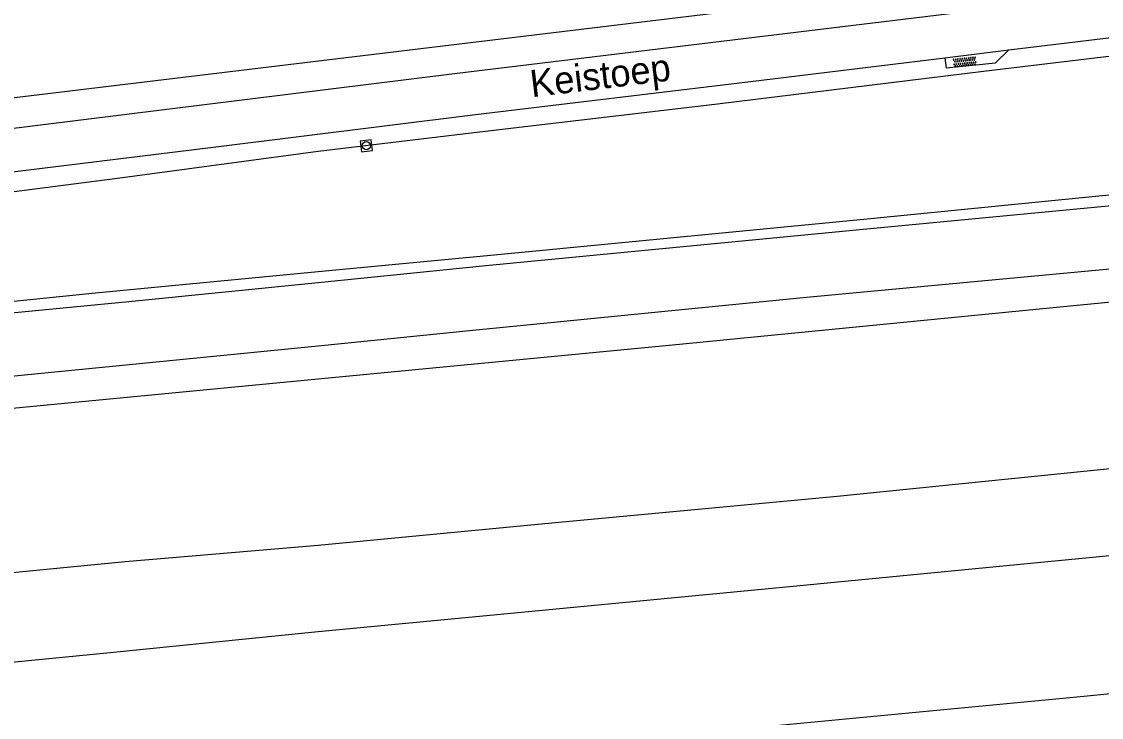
# Model space of a CAD drawing. Extents: x 126000 to 131009, y 393000 to 395500.
# Drawn here: x 129972.7 to 130072.2, y 394560.9 to 394625.1 of the extents above; entities that cross this region are included whole.
import ezdxf

# ---------------------------------------------------------------- set-up
doc = ezdxf.new("R2010")
doc.units = 0
for name, color, linetype in [('gg-afsc-draadraster', 7, 'Continuous'), ('gg-anno-openbare ruimte label', 7, 'Continuous'), ('gg-knt-BGT kruinlijn', 7, 'Continuous'), ('gg-knt-verharding', 7, 'Continuous'), ('gt-symb-overige verharding', 7, 'Continuous'), ('gt-symb-rioolschacht', 7, 'Continuous'), ('gx-grn-maaiveld', 7, 'Continuous')]:
    doc.layers.add(name, color=color, linetype=linetype)

# ---------------------------------------------------------------- blocks, each defined once
blk = doc.blocks.new('gt0-OVH')
at = {"layer": 'gt-symb-overige verharding'}
for points in [[(-0.972, 0.298), (-0.967, 0.308), (-0.965, 0.319), (-0.966, 0.33), (-0.971, 0.34), (-0.978, 0.348), (-0.988, 0.353), (-0.999, 0.355), (-1.01, 0.354), (-1.02, 0.349), (-1.028, 0.342), (-1.033, 0.332), (-1.035, 0.321), (-1.034, 0.31), (-1.029, 0.3), (-1.022, 0.292), (-1.012, 0.287), (-1.001, 0.285), (-0.99, 0.286), (-0.98, 0.291)], [(-0.872, 0.106), (-0.867, 0.116), (-0.865, 0.126), (-0.866, 0.137), (-0.871, 0.147), (-0.878, 0.156), (-0.888, 0.161), (-0.899, 0.163), (-0.91, 0.162), (-0.92, 0.157), (-0.928, 0.15), (-0.933, 0.14), (-0.935, 0.129), (-0.934, 0.118), (-0.929, 0.108), (-0.922, 0.1), (-0.912, 0.095), (-0.901, 0.092), (-0.89, 0.094), (-0.88, 0.098)], [(-0.772, 0.298), (-0.767, 0.308), (-0.765, 0.319), (-0.766, 0.33), (-0.771, 0.34), (-0.778, 0.348), (-0.788, 0.353), (-0.799, 0.355), (-0.81, 0.354), (-0.82, 0.349), (-0.828, 0.342), (-0.833, 0.332), (-0.835, 0.321), (-0.834, 0.31), (-0.829, 0.3), (-0.822, 0.292), (-0.812, 0.287), (-0.801, 0.285), (-0.79, 0.286), (-0.78, 0.291)], [(-0.672, 0.106), (-0.667, 0.116), (-0.665, 0.126), (-0.666, 0.137), (-0.671, 0.147), (-0.678, 0.156), (-0.688, 0.161), (-0.699, 0.163), (-0.71, 0.162), (-0.72, 0.157), (-0.728, 0.15), (-0.733, 0.14), (-0.735, 0.129), (-0.734, 0.118), (-0.729, 0.108), (-0.722, 0.1), (-0.712, 0.095), (-0.701, 0.092), (-0.69, 0.094), (-0.68, 0.098)], [(-0.572, 0.298), (-0.567, 0.308), (-0.565, 0.319), (-0.566, 0.33), (-0.571, 0.34), (-0.578, 0.348), (-0.588, 0.353), (-0.599, 0.355), (-0.61, 0.354), (-0.62, 0.349), (-0.628, 0.342), (-0.633, 0.332), (-0.635, 0.321), (-0.634, 0.31), (-0.629, 0.3), (-0.622, 0.292), (-0.612, 0.287), (-0.601, 0.285), (-0.59, 0.286), (-0.58, 0.291)], [(-0.472, 0.106), (-0.467, 0.116), (-0.465, 0.126), (-0.466, 0.137), (-0.471, 0.147), (-0.478, 0.156), (-0.488, 0.161), (-0.499, 0.163), (-0.51, 0.162), (-0.52, 0.157), (-0.528, 0.15), (-0.533, 0.14), (-0.535, 0.129), (-0.534, 0.118), (-0.529, 0.108), (-0.522, 0.1), (-0.512, 0.095), (-0.501, 0.092), (-0.49, 0.094), (-0.48, 0.098)], [(-0.372, 0.298), (-0.367, 0.308), (-0.365, 0.319), (-0.366, 0.33), (-0.371, 0.34), (-0.378, 0.348), (-0.388, 0.353), (-0.399, 0.355), (-0.41, 0.354), (-0.42, 0.349), (-0.428, 0.342), (-0.433, 0.332), (-0.435, 0.321), (-0.434, 0.31), (-0.429, 0.3), (-0.422, 0.292), (-0.412, 0.287), (-0.401, 0.285), (-0.39, 0.286), (-0.38, 0.291)], [(-0.272, 0.106), (-0.267, 0.116), (-0.265, 0.126), (-0.266, 0.137), (-0.271, 0.147), (-0.278, 0.156), (-0.288, 0.161), (-0.299, 0.163), (-0.31, 0.162), (-0.32, 0.157), (-0.328, 0.15), (-0.333, 0.14), (-0.335, 0.129), (-0.334, 0.118), (-0.329, 0.108), (-0.322, 0.1), (-0.312, 0.095), (-0.301, 0.092), (-0.29, 0.094), (-0.28, 0.098)], [(-0.172, 0.298), (-0.167, 0.308), (-0.165, 0.319), (-0.166, 0.33), (-0.171, 0.34), (-0.178, 0.348), (-0.188, 0.353), (-0.199, 0.355), (-0.21, 0.354), (-0.22, 0.349), (-0.228, 0.342), (-0.233, 0.332), (-0.235, 0.321), (-0.234, 0.31), (-0.229, 0.3), (-0.222, 0.292), (-0.212, 0.287), (-0.201, 0.285), (-0.19, 0.286), (-0.18, 0.291)], [(-0.072, 0.106), (-0.067, 0.116), (-0.065, 0.126), (-0.066, 0.137), (-0.071, 0.147), (-0.078, 0.156), (-0.088, 0.161), (-0.099, 0.163), (-0.11, 0.162), (-0.12, 0.157), (-0.128, 0.15), (-0.133, 0.14), (-0.135, 0.129), (-0.134, 0.118), (-0.129, 0.108), (-0.122, 0.1), (-0.112, 0.095), (-0.101, 0.092), (-0.09, 0.094), (-0.08, 0.098)], [(0.028, 0.298), (0.033, 0.308), (0.035, 0.319), (0.034, 0.33), (0.029, 0.34), (0.022, 0.348), (0.012, 0.353), (0.001, 0.355), (-0.01, 0.354), (-0.02, 0.349), (-0.028, 0.342), (-0.033, 0.332), (-0.035, 0.321), (-0.034, 0.31), (-0.029, 0.3), (-0.022, 0.292), (-0.012, 0.287), (-0.001, 0.285), (0.01, 0.286), (0.02, 0.291)], [(0.128, 0.106), (0.133, 0.116), (0.135, 0.126), (0.134, 0.137), (0.129, 0.147), (0.122, 0.156), (0.112, 0.161), (0.101, 0.163), (0.09, 0.162), (0.08, 0.157), (0.072, 0.15), (0.067, 0.14), (0.065, 0.129), (0.066, 0.118), (0.071, 0.108), (0.078, 0.1), (0.088, 0.095), (0.099, 0.092), (0.11, 0.094), (0.12, 0.098)], [(0.228, 0.298), (0.233, 0.308), (0.235, 0.319), (0.234, 0.33), (0.229, 0.34), (0.222, 0.348), (0.212, 0.353), (0.201, 0.355), (0.19, 0.354), (0.18, 0.349), (0.172, 0.342), (0.167, 0.332), (0.165, 0.321), (0.166, 0.31), (0.171, 0.3), (0.178, 0.292), (0.188, 0.287), (0.199, 0.285), (0.21, 0.286), (0.22, 0.291)], [(0.328, 0.106), (0.333, 0.116), (0.335, 0.126), (0.334, 0.137), (0.329, 0.147), (0.322, 0.156), (0.312, 0.161), (0.301, 0.163), (0.29, 0.162), (0.28, 0.157), (0.272, 0.15), (0.267, 0.14), (0.265, 0.129), (0.266, 0.118), (0.271, 0.108), (0.278, 0.1), (0.288, 0.095), (0.299, 0.092), (0.31, 0.094), (0.32, 0.098)], [(0.428, 0.298), (0.433, 0.308), (0.435, 0.319), (0.434, 0.33), (0.429, 0.34), (0.422, 0.348), (0.412, 0.353), (0.401, 0.355), (0.39, 0.354), (0.38, 0.349), (0.372, 0.342), (0.367, 0.332), (0.365, 0.321), (0.366, 0.31), (0.371, 0.3), (0.378, 0.292), (0.388, 0.287), (0.399, 0.285), (0.41, 0.286), (0.42, 0.291)], [(0.528, 0.106), (0.533, 0.116), (0.535, 0.126), (0.534, 0.137), (0.529, 0.147), (0.522, 0.156), (0.512, 0.161), (0.501, 0.163), (0.49, 0.162), (0.48, 0.157), (0.472, 0.15), (0.467, 0.14), (0.465, 0.129), (0.466, 0.118), (0.471, 0.108), (0.478, 0.1), (0.488, 0.095), (0.499, 0.092), (0.51, 0.094), (0.52, 0.098)], [(0.628, 0.298), (0.633, 0.308), (0.635, 0.319), (0.634, 0.33), (0.629, 0.34), (0.622, 0.348), (0.612, 0.353), (0.601, 0.355), (0.59, 0.354), (0.58, 0.349), (0.572, 0.342), (0.567, 0.332), (0.565, 0.321), (0.566, 0.31), (0.571, 0.3), (0.578, 0.292), (0.588, 0.287), (0.599, 0.285), (0.61, 0.286), (0.62, 0.291)], [(0.728, 0.106), (0.733, 0.116), (0.735, 0.126), (0.734, 0.137), (0.729, 0.147), (0.722, 0.156), (0.712, 0.161), (0.701, 0.163), (0.69, 0.162), (0.68, 0.157), (0.672, 0.15), (0.667, 0.14), (0.665, 0.129), (0.666, 0.118), (0.671, 0.108), (0.678, 0.1), (0.688, 0.095), (0.699, 0.092), (0.71, 0.094), (0.72, 0.098)], [(0.828, 0.298), (0.833, 0.308), (0.835, 0.319), (0.834, 0.33), (0.829, 0.34), (0.822, 0.348), (0.812, 0.353), (0.801, 0.355), (0.79, 0.354), (0.78, 0.349), (0.772, 0.342), (0.767, 0.332), (0.765, 0.321), (0.766, 0.31), (0.771, 0.3), (0.778, 0.292), (0.788, 0.287), (0.799, 0.285), (0.81, 0.286), (0.82, 0.291)], [(0.928, 0.106), (0.933, 0.116), (0.935, 0.126), (0.934, 0.137), (0.929, 0.147), (0.922, 0.156), (0.912, 0.161), (0.901, 0.163), (0.89, 0.162), (0.88, 0.157), (0.872, 0.15), (0.867, 0.14), (0.865, 0.129), (0.866, 0.118), (0.871, 0.108), (0.878, 0.1), (0.888, 0.095), (0.899, 0.092), (0.91, 0.094), (0.92, 0.098)], [(1.028, 0.298), (1.033, 0.308), (1.035, 0.319), (1.034, 0.33), (1.029, 0.34), (1.022, 0.348), (1.012, 0.353), (1.001, 0.355), (0.99, 0.354), (0.98, 0.349), (0.972, 0.342), (0.967, 0.332), (0.965, 0.321), (0.966, 0.31), (0.971, 0.3), (0.978, 0.292), (0.988, 0.287), (0.999, 0.285), (1.01, 0.286), (1.02, 0.291)], [(-0.972, -0.142), (-0.967, -0.132), (-0.965, -0.121), (-0.966, -0.11), (-0.971, -0.1), (-0.978, -0.092), (-0.988, -0.087), (-0.999, -0.085), (-1.01, -0.086), (-1.02, -0.091), (-1.028, -0.098), (-1.033, -0.108), (-1.035, -0.119), (-1.034, -0.13), (-1.029, -0.14), (-1.022, -0.148), (-1.012, -0.153), (-1.001, -0.155), (-0.99, -0.154), (-0.98, -0.149)], [(-0.872, -0.334), (-0.867, -0.324), (-0.865, -0.314), (-0.866, -0.303), (-0.871, -0.293), (-0.878, -0.284), (-0.888, -0.279), (-0.899, -0.277), (-0.91, -0.278), (-0.92, -0.283), (-0.928, -0.29), (-0.933, -0.3), (-0.935, -0.311), (-0.934, -0.322), (-0.929, -0.332), (-0.922, -0.34), (-0.912, -0.345), (-0.901, -0.348), (-0.89, -0.346), (-0.88, -0.342)], [(-0.772, -0.142), (-0.767, -0.132), (-0.765, -0.121), (-0.766, -0.11), (-0.771, -0.1), (-0.778, -0.092), (-0.788, -0.087), (-0.799, -0.085), (-0.81, -0.086), (-0.82, -0.091), (-0.828, -0.098), (-0.833, -0.108), (-0.835, -0.119), (-0.834, -0.13), (-0.829, -0.14), (-0.822, -0.148), (-0.812, -0.153), (-0.801, -0.155), (-0.79, -0.154), (-0.78, -0.149)], [(-0.672, -0.334), (-0.667, -0.324), (-0.665, -0.314), (-0.666, -0.303), (-0.671, -0.293), (-0.678, -0.284), (-0.688, -0.279), (-0.699, -0.277), (-0.71, -0.278), (-0.72, -0.283), (-0.728, -0.29), (-0.733, -0.3), (-0.735, -0.311), (-0.734, -0.322), (-0.729, -0.332), (-0.722, -0.34), (-0.712, -0.345), (-0.701, -0.348), (-0.69, -0.346), (-0.68, -0.342)], [(-0.572, -0.142), (-0.567, -0.132), (-0.565, -0.121), (-0.566, -0.11), (-0.571, -0.1), (-0.578, -0.092), (-0.588, -0.087), (-0.599, -0.085), (-0.61, -0.086), (-0.62, -0.091), (-0.628, -0.098), (-0.633, -0.108), (-0.635, -0.119), (-0.634, -0.13), (-0.629, -0.14), (-0.622, -0.148), (-0.612, -0.153), (-0.601, -0.155), (-0.59, -0.154), (-0.58, -0.149)], [(-0.472, -0.334), (-0.467, -0.324), (-0.465, -0.314), (-0.466, -0.303), (-0.471, -0.293), (-0.478, -0.284), (-0.488, -0.279), (-0.499, -0.277), (-0.51, -0.278), (-0.52, -0.283), (-0.528, -0.29), (-0.533, -0.3), (-0.535, -0.311), (-0.534, -0.322), (-0.529, -0.332), (-0.522, -0.34), (-0.512, -0.345), (-0.501, -0.348), (-0.49, -0.346), (-0.48, -0.342)], [(-0.372, -0.142), (-0.367, -0.132), (-0.365, -0.121), (-0.366, -0.11), (-0.371, -0.1), (-0.378, -0.092), (-0.388, -0.087), (-0.399, -0.085), (-0.41, -0.086), (-0.42, -0.091), (-0.428, -0.098), (-0.433, -0.108), (-0.435, -0.119), (-0.434, -0.13), (-0.429, -0.14), (-0.422, -0.148), (-0.412, -0.153), (-0.401, -0.155), (-0.39, -0.154), (-0.38, -0.149)], [(-0.272, -0.334), (-0.267, -0.324), (-0.265, -0.314), (-0.266, -0.303), (-0.271, -0.293), (-0.278, -0.284), (-0.288, -0.279), (-0.299, -0.277), (-0.31, -0.278), (-0.32, -0.283), (-0.328, -0.29), (-0.333, -0.3), (-0.335, -0.311), (-0.334, -0.322), (-0.329, -0.332), (-0.322, -0.34), (-0.312, -0.345), (-0.301, -0.348), (-0.29, -0.346), (-0.28, -0.342)], [(-0.172, -0.142), (-0.167, -0.132), (-0.165, -0.121), (-0.166, -0.11), (-0.171, -0.1), (-0.178, -0.092), (-0.188, -0.087), (-0.199, -0.085), (-0.21, -0.086), (-0.22, -0.091), (-0.228, -0.098), (-0.233, -0.108), (-0.235, -0.119), (-0.234, -0.13), (-0.229, -0.14), (-0.222, -0.148), (-0.212, -0.153), (-0.201, -0.155), (-0.19, -0.154), (-0.18, -0.149)], [(-0.072, -0.334), (-0.067, -0.324), (-0.065, -0.314), (-0.066, -0.303), (-0.071, -0.293), (-0.078, -0.284), (-0.088, -0.279), (-0.099, -0.277), (-0.11, -0.278), (-0.12, -0.283), (-0.128, -0.29), (-0.133, -0.3), (-0.135, -0.311), (-0.134, -0.322), (-0.129, -0.332), (-0.122, -0.34), (-0.112, -0.345), (-0.101, -0.348), (-0.09, -0.346), (-0.08, -0.342)], [(0.028, -0.142), (0.033, -0.132), (0.035, -0.121), (0.034, -0.11), (0.029, -0.1), (0.022, -0.092), (0.012, -0.087), (0.001, -0.085), (-0.01, -0.086), (-0.02, -0.091), (-0.028, -0.098), (-0.033, -0.108), (-0.035, -0.119), (-0.034, -0.13), (-0.029, -0.14), (-0.022, -0.148), (-0.012, -0.153), (-0.001, -0.155), (0.01, -0.154), (0.02, -0.149)], [(0.128, -0.334), (0.133, -0.324), (0.135, -0.314), (0.134, -0.303), (0.129, -0.293), (0.122, -0.284), (0.112, -0.279), (0.101, -0.277), (0.09, -0.278), (0.08, -0.283), (0.072, -0.29), (0.067, -0.3), (0.065, -0.311), (0.066, -0.322), (0.071, -0.332), (0.078, -0.34), (0.088, -0.345), (0.099, -0.348), (0.11, -0.346), (0.12, -0.342)], [(0.228, -0.142), (0.233, -0.132), (0.235, -0.121), (0.234, -0.11), (0.229, -0.1), (0.222, -0.092), (0.212, -0.087), (0.201, -0.085), (0.19, -0.086), (0.18, -0.091), (0.172, -0.098), (0.167, -0.108), (0.165, -0.119), (0.166, -0.13), (0.171, -0.14), (0.178, -0.148), (0.188, -0.153), (0.199, -0.155), (0.21, -0.154), (0.22, -0.149)], [(0.328, -0.334), (0.333, -0.324), (0.335, -0.314), (0.334, -0.303), (0.329, -0.293), (0.322, -0.284), (0.312, -0.279), (0.301, -0.277), (0.29, -0.278), (0.28, -0.283), (0.272, -0.29), (0.267, -0.3), (0.265, -0.311), (0.266, -0.322), (0.271, -0.332), (0.278, -0.34), (0.288, -0.345), (0.299, -0.348), (0.31, -0.346), (0.32, -0.342)], [(0.428, -0.142), (0.433, -0.132), (0.435, -0.121), (0.434, -0.11), (0.429, -0.1), (0.422, -0.092), (0.412, -0.087), (0.401, -0.085), (0.39, -0.086), (0.38, -0.091), (0.372, -0.098), (0.367, -0.108), (0.365, -0.119), (0.366, -0.13), (0.371, -0.14), (0.378, -0.148), (0.388, -0.153), (0.399, -0.155), (0.41, -0.154), (0.42, -0.149)], [(0.528, -0.334), (0.533, -0.324), (0.535, -0.314), (0.534, -0.303), (0.529, -0.293), (0.522, -0.284), (0.512, -0.279), (0.501, -0.277), (0.49, -0.278), (0.48, -0.283), (0.472, -0.29), (0.467, -0.3), (0.465, -0.311), (0.466, -0.322), (0.471, -0.332), (0.478, -0.34), (0.488, -0.345), (0.499, -0.348), (0.51, -0.346), (0.52, -0.342)], [(0.628, -0.142), (0.633, -0.132), (0.635, -0.121), (0.634, -0.11), (0.629, -0.1), (0.622, -0.092), (0.612, -0.087), (0.601, -0.085), (0.59, -0.086), (0.58, -0.091), (0.572, -0.098), (0.567, -0.108), (0.565, -0.119), (0.566, -0.13), (0.571, -0.14), (0.578, -0.148), (0.588, -0.153), (0.599, -0.155), (0.61, -0.154), (0.62, -0.149)], [(0.728, -0.334), (0.733, -0.324), (0.735, -0.314), (0.734, -0.303), (0.729, -0.293), (0.722, -0.284), (0.712, -0.279), (0.701, -0.277), (0.69, -0.278), (0.68, -0.283), (0.672, -0.29), (0.667, -0.3), (0.665, -0.311), (0.666, -0.322), (0.671, -0.332), (0.678, -0.34), (0.688, -0.345), (0.699, -0.348), (0.71, -0.346), (0.72, -0.342)], [(0.828, -0.142), (0.833, -0.132), (0.835, -0.121), (0.834, -0.11), (0.829, -0.1), (0.822, -0.092), (0.812, -0.087), (0.801, -0.085), (0.79, -0.086), (0.78, -0.091), (0.772, -0.098), (0.767, -0.108), (0.765, -0.119), (0.766, -0.13), (0.771, -0.14), (0.778, -0.148), (0.788, -0.153), (0.799, -0.155), (0.81, -0.154), (0.82, -0.149)], [(0.928, -0.334), (0.933, -0.324), (0.935, -0.314), (0.934, -0.303), (0.929, -0.293), (0.922, -0.284), (0.912, -0.279), (0.901, -0.277), (0.89, -0.278), (0.88, -0.283), (0.872, -0.29), (0.867, -0.3), (0.865, -0.311), (0.866, -0.322), (0.871, -0.332), (0.878, -0.34), (0.888, -0.345), (0.899, -0.348), (0.91, -0.346), (0.92, -0.342)], [(1.028, -0.142), (1.033, -0.132), (1.035, -0.121), (1.034, -0.11), (1.029, -0.1), (1.022, -0.092), (1.012, -0.087), (1.001, -0.085), (0.99, -0.086), (0.98, -0.091), (0.972, -0.098), (0.967, -0.108), (0.965, -0.119), (0.966, -0.13), (0.971, -0.14), (0.978, -0.148), (0.988, -0.153), (0.999, -0.155), (1.01, -0.154), (1.02, -0.149)]]:
    blk.add_lwpolyline(points, close=True, dxfattribs=at)
blk = doc.blocks.new('gt0-RS')
at = {"layer": 'gt-symb-rioolschacht'}
blk.add_lwpolyline([(-0.5, -0.5), (0.5, -0.5), (0.5, 0.5), (-0.5, 0.5)], close=True, dxfattribs=at)
blk.add_circle((0, 0), 0.375, dxfattribs=at)

msp = doc.modelspace()

# ---------------------------------------------------------------- linework, layer by layer
at = {"layer": 'gg-afsc-draadraster'}
msp.add_lwpolyline([(130062.585, 394629.247), (130059.394, 394628.604), (129969.944, 394617.787)], dxfattribs=at)
at = {"layer": 'gg-knt-BGT kruinlijn'}
for p, q in [((130087.766, 394610.55), (130050.928, 394606.895)), ((130050.881, 394605.998), (130085.154, 394609.242)), ((130050.928, 394606.895), (130016.884, 394603.594)), ((130015.442, 394602.571), (130050.881, 394605.998)), ((130016.884, 394603.594), (130000, 394601.985)), ((130000, 394601.023), (130015.442, 394602.571)), ((130000, 394601.985), (129979.483, 394600.03)), ((129982.554, 394599.274), (130000, 394601.023)), ((129979.483, 394600.03), (129942.246, 394596.292)), ((129947.976, 394595.95), (129982.554, 394599.274))]:
    msp.add_line(p, q, dxfattribs=at)
at = {"layer": 'gg-knt-verharding'}
for p, q in [((130012.581, 394620.282), (130061.017, 394626.172)), ((130057.766, 394621.739), (130063.666, 394622.457)), ((130039.6, 394619.53), (130057.766, 394621.739))]:
    msp.add_line(p, q, dxfattribs=at)
for points in [[(130063.666, 394622.457), (130076.138, 394623.974), (130076.154, 394623.976)], [(130057.766, 394621.739), (130057.878, 394620.82), (130062.435, 394621.267), (130063.666, 394622.457)], [(129802.568, 394595.651), (129811.216, 394596.58), (129835.618, 394599.116), (129858.215, 394601.55), (129883.752, 394604.441), (129912.654, 394607.965), (129937.113, 394610.937), (129962.728, 394614.098), (130012.581, 394620.282)], [(129802.986, 394591.653), (129819.099, 394593.341), (129843.077, 394595.916), (129866.379, 394598.429), (129890.951, 394601.299), (129941.008, 394607.397), (129965.775, 394610.49), (129990.32, 394613.504), (130014.502, 394616.492), (130039.6, 394619.53)]]:
    msp.add_lwpolyline(points, dxfattribs=at)
at = {"layer": 'gx-grn-maaiveld'}
for points in [[(130000, 394613.111), (130014.093, 394614.825), (130036.803, 394617.504), (130061.315, 394620.492), (130079.541, 394622.686)], [(130241.456, 394618.621), (130220.227, 394616.622), (130189.832, 394613.781), (130143.386, 394609.054), (130111.604, 394605.912), (130078.561, 394602.77), (130045.016, 394599.619), (130013.957, 394596.556), (130000, 394595.157), (129981.673, 394593.321), (129951.116, 394590.328), (129920.726, 394587.568), (129890.727, 394585.32)], [(129862.847, 394578.943), (129884.571, 394581.048), (129908.726, 394583.4), (129932.62, 394585.638), (129956.429, 394587.964), (129980.474, 394590.271), (130000, 394592.12), (130032.354, 394595.224), (130068.05, 394598.741), (130097.143, 394601.563), (130129.221, 394604.786), (130156.224, 394607.469), (130188.467, 394610.655), (130214.342, 394613.218), (130242.307, 394615.961)], [(129861.042, 394595.85), (129887.569, 394598.844), (129917.119, 394602.414), (129948.601, 394606.383), (129981.514, 394610.635), (130000, 394613.111)], [(129864.445, 394563.961), (129886.612, 394566.045), (129910.952, 394568.363), (129934.436, 394570.646), (129958.561, 394572.976), (129982.217, 394575.286), (130000, 394576.779), (130021.545, 394578.848), (130047.836, 394581.309), (130077.552, 394584.312), (130100.901, 394586.617), (130126.844, 394589.208), (130151.852, 394591.742), (130177.986, 394594.34), (130207.768, 394597.274), (130239.533, 394600.365), (130243.151, 394600.647)], [(129865.31, 394555.855), (129886.19, 394557.853), (129910.034, 394560.069), (129933.68, 394562.389), (129956.965, 394564.55), (129980.823, 394566.909), (130000, 394568.834), (130016.812, 394570.427), (130044.103, 394573.043), (130072.01, 394575.762), (130083.658, 394576.903), (130097.647, 394578.251), (130110.962, 394579.542), (130133.432, 394581.779), (130163.469, 394584.657), (130173.66, 394585.636), (130195.515, 394587.721), (130221.221, 394590.066), (130241.604, 394591.941), (130243.585, 394592.111)], [(129887.123, 394544.861), (129911.694, 394547.537), (129935.123, 394549.889), (129959.097, 394552.191), (129982.549, 394554.482), (130000, 394555.897), (130018.994, 394557.821), (130042.83, 394560.218), (130070.579, 394562.882), (130084.699, 394564.28), (130102.475, 394566.023), (130124.503, 394568.192), (130131.028, 394568.827), (130137.145, 394569.432), (130148.278, 394570.475), (130163.242, 394571.875), (130175.23, 394573.07), (130188.258, 394574.353), (130211.58, 394576.55), (130224.507, 394577.779), (130238.968, 394579.088), (130240.997, 394579.291), (130244.502, 394579.574)]]:
    msp.add_lwpolyline(points, dxfattribs=at)

# ---------------------------------------------------------------- block references
at = {"layer": 'gt-symb-overige verharding', "rotation": 5.739098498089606}
msp.add_blockref('gt0-OVH', (130059.6, 394621.346), dxfattribs=at)
at = {"layer": 'gt-symb-rioolschacht', "rotation": 7.068140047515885}
msp.add_blockref('gt0-RS', (130004.439, 394613.627), dxfattribs=at)

# ---------------------------------------------------------------- texts
at = {"layer": 'gg-anno-openbare ruimte label'}
msp.add_text('Keistoep', height=2.5, rotation=6.9, dxfattribs=at).set_placement((130019.69, 394618.09))

doc.saveas('drawing.dxf')
